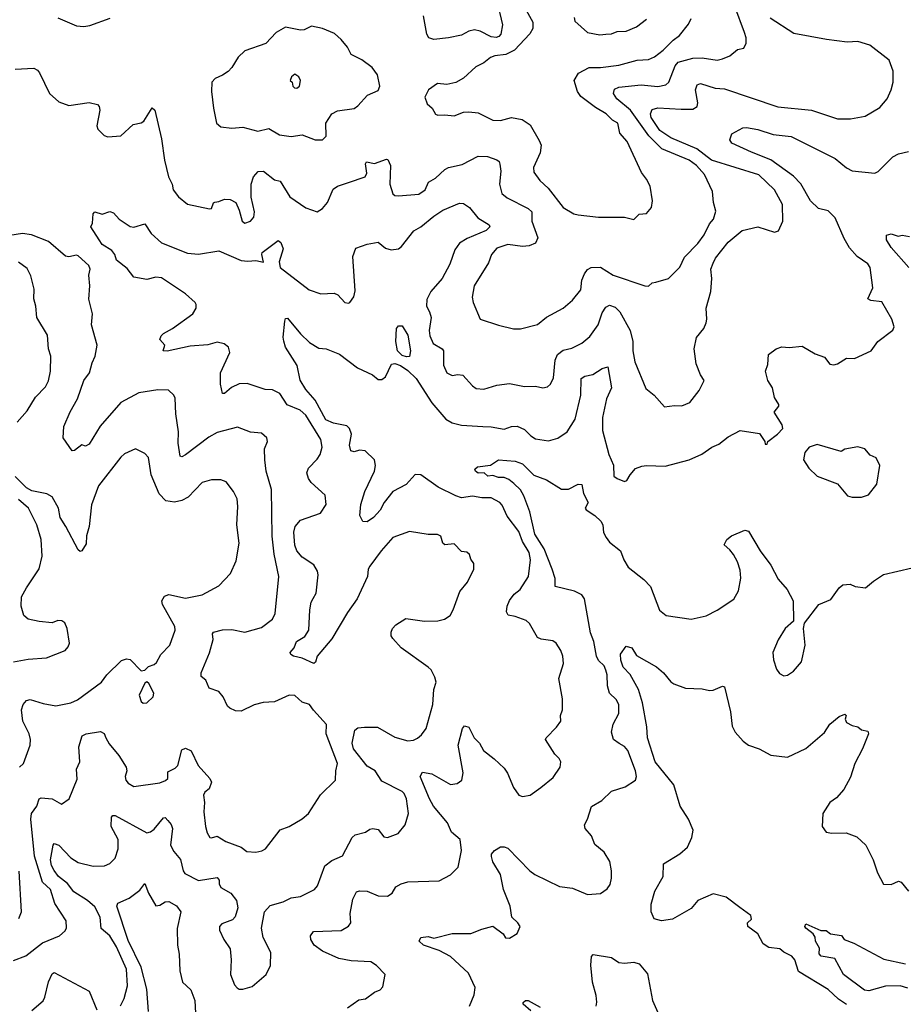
# Model space of a CAD drawing. Extents: x 2056909 to 2160450, y 827444 to 1016825.
# Tile 374 of 501: x 2077909 to 2082681, y 982005 to 987323. Entities that reach past the tile are written whole.
import ezdxf

# ---------------------------------------------------------------- set-up
doc = ezdxf.new("R2010")
doc.units = 0

msp = doc.modelspace()

# ---------------------------------------------------------------- linework, layer by layer
at = {"layer": '0CON10XD'}
for points in [[(2080486.6, 987425), (2080516.9, 987295), (2080506.7, 987245), (2080496.9, 987233.1), (2080482.2, 987227.8), (2080455, 987231.6), (2080395, 987262), (2080365, 987268.1), (2080335, 987261.8), (2080295, 987240.3), (2080225.3, 987224.7), (2080145, 987216), (2080118.9, 987225), (2080107.5, 987245), (2080090, 987345)], [(2077885, 987055.7), (2077985, 987062), (2078005, 987050), (2078015.5, 987035.5), (2078069.2, 986925), (2078120.3, 986880.3), (2078175, 986860), (2078285, 986876), (2078330, 986865), (2078338.8, 986855), (2078342, 986835), (2078325, 986750), (2078331.2, 986731.2), (2078365, 986697.5), (2078385, 986690), (2078455, 986696.7), (2078522.5, 986757.5), (2078565, 986765.8), (2078578.8, 986775), (2078625, 986847.5), (2078638.6, 986835), (2078675, 986680), (2078690.5, 986565), (2078711.8, 986475), (2078731.9, 986435), (2078738, 986405), (2078766.1, 986366.1), (2078815, 986326.7), (2078935, 986302), (2078945.7, 986304.3), (2078955.8, 986334.2), (2078962.1, 986337.9), (2078985, 986340.6), (2079015, 986354.4), (2079045, 986352.9), (2079076, 986335), (2079094, 986295), (2079110, 986235), (2079125, 986223.8), (2079155.8, 986234.2), (2079174.1, 986255.9), (2079177.5, 986285), (2079159.2, 986365), (2079159.2, 986435), (2079172.5, 986475), (2079196.8, 986503.2), (2079225, 986504.5), (2079285, 986458.5), (2079315, 986451.4), (2079367.1, 986367.1), (2079455, 986307.1), (2079515, 986285.7), (2079545, 986302.9), (2079571.9, 986335), (2079601.3, 986408.7), (2079625.7, 986424.3), (2079685, 986443.1), (2079775, 986473.8), (2079783.1, 986495), (2079775.8, 986544.2), (2079782.5, 986555), (2079825, 986547.1), (2079890.7, 986570.7), (2079897.5, 986567.5), (2079911.9, 986535), (2079908.9, 986435), (2079925, 986382.9), (2079935, 986374.4), (2079955, 986371.5), (2080065, 986381.1), (2080098.8, 986405), (2080116.7, 986445), (2080155, 986468), (2080205.3, 986514.7), (2080225, 986524.5), (2080298.9, 986541.1), (2080385, 986585.4), (2080435, 986584.5), (2080486.7, 986566.7), (2080497.8, 986557.8), (2080502.9, 986542.9), (2080507.3, 986505), (2080500, 986435), (2080513.6, 986383.6), (2080541, 986361), (2080655, 986303.8), (2080675.5, 986285), (2080675.4, 986235), (2080706.7, 986145), (2080694.3, 986115.7), (2080661.1, 986101.1), (2080625, 986098.2), (2080545, 986109.4), (2080485, 986090), (2080456.9, 986055), (2080440.4, 986009.6), (2080363.1, 985885), (2080352.5, 985825), (2080358, 985795), (2080396.2, 985706.2), (2080495, 985672.5), (2080575, 985654), (2080614.2, 985654.2), (2080705, 985677.5), (2080755, 985717.1), (2080843.8, 985765), (2080895, 985808), (2080939.2, 985865), (2080944.4, 985915.6), (2080959.2, 985950.8), (2080976.1, 985973.9), (2080995.9, 985984.1), (2081045, 985985.7), (2081115, 985942.9), (2081285, 985885.8), (2081305, 985884), (2081325, 985901.2), (2081344.1, 985905.9), (2081413.3, 985925), (2081474.3, 985985.7), (2081499.7, 986040.3), (2081572.2, 986115), (2081605, 986161.4), (2081635, 986220), (2081655.6, 986245), (2081668.3, 986288.3), (2081655.5, 986335), (2081650, 986395), (2081607.2, 986487.2), (2081564.6, 986535), (2081523.8, 986565), (2081377.6, 986625), (2081306, 986696), (2081207.9, 986835), (2081134.7, 986895), (2081116.2, 986925), (2081122.2, 986947.8), (2081145, 986958.9), (2081265, 986971.4), (2081355, 986962), (2081398.8, 986971.2), (2081415, 986985.7), (2081448.9, 987075), (2081465, 987093.2), (2081545, 987116.4), (2081595, 987118), (2081675, 987105.4), (2081705, 987111.5), (2081745, 987127.5), (2081785, 987162), (2081820.7, 987169.3), (2081833, 987197), (2081833.3, 987225), (2081824, 987255), (2081770.4, 987395)], [(2080643.5, 987375), (2080679.4, 987309.4), (2080679.6, 987275), (2080663.2, 987246.8), (2080581.9, 987158.1), (2080535, 987136), (2080475, 987128.5), (2080451.7, 987118.3), (2080415, 987090), (2080372.1, 987067.9), (2080305, 987008), (2080265, 986983.3), (2080215, 986972.5), (2080165, 986978), (2080116.7, 986945), (2080096.7, 986905), (2080109.3, 986869.3), (2080135.8, 986845.8), (2080155, 986812.5), (2080167, 986807), (2080205, 986810), (2080255, 986803.8), (2080305, 986823.1), (2080335, 986825.7), (2080385, 986820), (2080465, 986780), (2080505, 986779.1), (2080565, 986794.4), (2080623.5, 986783.5), (2080665.4, 986755.4), (2080715, 986671.2), (2080724.4, 986645), (2080720.5, 986605), (2080684.3, 986525), (2080685, 986500), (2080717.5, 986455), (2080763.4, 986413.4), (2080845, 986308), (2080902.5, 986275), (2080925, 986269.2), (2081035, 986255.8), (2081175, 986256), (2081225, 986244)], [(2078115, 987334.2), (2078215, 987290), (2078255, 987286), (2078287.9, 987292.1), (2078397.7, 987332.3)], [(2079493.1, 984196.9), (2079509.3, 984225), (2079520.9, 984325), (2079517.8, 984345), (2079497.8, 984377.8), (2079435, 984420), (2079405, 984454.4), (2079394.7, 984484.7), (2079389.5, 984555), (2079397.1, 984585), (2079425, 984619.1), (2079532.7, 984657.3), (2079564.2, 984705), (2079558.8, 984755), (2079482.7, 984822.7), (2079468.8, 984845), (2079460.5, 984875), (2079468.6, 984901.4), (2079515, 984949.4), (2079531.5, 984975), (2079542.7, 985015), (2079535.5, 985055), (2079455, 985187.7), (2079423.8, 985213.8), (2079352.7, 985242.7), (2079313.3, 985305), (2079275, 985323.1), (2079235, 985325.8), (2079137.7, 985357.7), (2079095, 985356), (2079053.1, 985336.9), (2079015, 985304.4), (2079005, 985304), (2078992.7, 985355), (2078994.4, 985415), (2079043.8, 985525), (2079037.5, 985555), (2079012.5, 985572.5), (2078975, 985580.6), (2078925, 985567.5), (2078829.5, 985560.5), (2078705, 985532.9), (2078683.3, 985535), (2078692.5, 985565), (2078666.7, 985595), (2078673.8, 985615), (2078685, 985628), (2078735, 985655.8), (2078844, 985735), (2078861.4, 985765), (2078862.5, 985785), (2078855.8, 985795), (2078805, 985842.7), (2078675, 985928.6), (2078645, 985932.9), (2078595, 985920.4), (2078525, 985932), (2078488.7, 985978.7), (2078432, 986025), (2078422.2, 986055), (2078405.9, 986075.9), (2078355, 986108.6), (2078337.5, 986135), (2078293.8, 986205), (2078302.5, 986225), (2078306.7, 986275), (2078315, 986285.6), (2078355, 986273.3), (2078395, 986287.5), (2078415, 986280), (2078446.1, 986246.1), (2078505, 986206.7), (2078525, 986203.3), (2078585, 986220), (2078618.7, 986168.7), (2078675, 986117.5), (2078815, 986061.3), (2078874, 986056), (2078985, 986074.2), (2079105, 986021.9), (2079141.8, 986018.2), (2079185, 986023.1), (2079225, 986014), (2079216.1, 986055), (2079219.3, 986065), (2079305, 986130.8), (2079319.5, 986119.5), (2079331.1, 986085), (2079311.2, 986015), (2079315.4, 985985.4), (2079472.9, 985865), (2079535, 985842.2), (2079606.9, 985846.9), (2079626.8, 985836.8), (2079665, 985796.2), (2079685, 985791.2), (2079692.5, 985795), (2079713.9, 985826.1), (2079720.7, 985859.3), (2079708.1, 986045), (2079725, 986090), (2079785, 986111.2), (2079845, 986120.8), (2079885, 986089.2), (2079915, 986080.8), (2079954.3, 986085.7), (2079971.7, 986098.3), (2080037.1, 986182.9), (2080075.8, 986204.2), (2080145, 986262.5), (2080195, 986295.3), (2080285, 986332.5), (2080305, 986330), (2080338.3, 986308.3), (2080383.2, 986253.2), (2080445, 986216), (2080447.5, 986205), (2080427.5, 986185), (2080325, 986142), (2080284.3, 986115.7), (2080259.4, 986080.6), (2080231.9, 986001.9), (2080191.3, 985925), (2080130, 985855), (2080108.3, 985811.7), (2080106.1, 985775), (2080123.1, 985745), (2080130.4, 985715), (2080120.7, 985645), (2080123.9, 985615), (2080141.9, 985575), (2080190.6, 985545), (2080197.3, 985535), (2080197.4, 985457.4), (2080215.6, 985415.6), (2080245, 985401.9), (2080275, 985407.5), (2080302.7, 985402.7), (2080355, 985345.7), (2080375, 985331.9), (2080415, 985326.9), (2080485, 985348.9), (2080555, 985357.3), (2080635, 985341.9), (2080695, 985344.3), (2080735, 985334.2), (2080759.1, 985340.9), (2080775.4, 985354.6), (2080791.2, 985388.8), (2080800.8, 985485), (2080813.8, 985515), (2080845, 985538), (2080890.4, 985549.6), (2080945, 985576.7), (2080988.2, 985611.8), (2081034, 985675), (2081055, 985739.2), (2081075, 985770.6), (2081095, 985781.9), (2081125, 985771.1), (2081150.8, 985745), (2081206.2, 985645), (2081219.6, 985585), (2081219.6, 985535), (2081231.1, 985475), (2081291.2, 985331.2), (2081335.7, 985295.7), (2081392.2, 985232.2), (2081445, 985240), (2081485, 985238), (2081527.5, 985255), (2081579.3, 985320.7), (2081606, 985375), (2081586.2, 985405), (2081561.9, 985465), (2081550.9, 985545), (2081563.7, 985606.3), (2081602.9, 985655), (2081615.6, 985685), (2081620, 985705), (2081615.5, 985765), (2081642.1, 985855), (2081646.5, 985925), (2081642.4, 985975), (2081655, 986008.6), (2081666.8, 986035), (2081735, 986122.1), (2081810.6, 986185), (2081895, 986204.5), (2081985, 986176), (2082007.3, 986182.7), (2082030, 986235), (2082028.6, 986325), (2081985.5, 986405), (2081901.4, 986485), (2081645, 986564.1), (2081566.6, 986626.6), (2081425.2, 986685.2), (2081366.1, 986725), (2081319.1, 986795), (2081316.1, 986815), (2081325, 986837.5), (2081355, 986848.1), (2081480.7, 986839.3), (2081545, 986840.4), (2081568.1, 986855), (2081571.8, 986875), (2081558.1, 986945), (2081568.5, 986971.5), (2081585, 986978.5), (2081665, 986953.6), (2081715, 986949.6), (2082003, 986853), (2082185, 986834.5), (2082325, 986787.5), (2082395, 986787.5), (2082475, 986802.9), (2082555, 986848.8), (2082594, 986895), (2082616, 986945), (2082625.8, 986985), (2082626, 987045), (2082603.8, 987105), (2082500, 987185), (2082435, 987205.7), (2082378.1, 987201.9), (2082265.5, 987215.5), (2082089.1, 987249.1), (2081961.7, 987331.7)], [(2080903.3, 987335), (2080907.5, 987315), (2080975, 987254), (2081042.1, 987242.1)], [(2081225, 986244), (2081255, 986272.5), (2081293.6, 986276.4), (2081321.7, 986308.3), (2081326.7, 986345), (2081313.8, 986425), (2081295, 986462.5), (2081267.3, 986497.3), (2081188.9, 986665), (2081150.8, 986710.8), (2081140, 986765), (2081110.5, 986780.5), (2081077.1, 986815), (2081018.6, 986848.6), (2080939.1, 986909.1), (2080921.5, 986935), (2080903.5, 986995), (2080927.1, 987035), (2080984, 987066), (2081045, 987064.7), (2081145, 987077.8), (2081243.3, 987105), (2081305, 987108.9), (2081337.7, 987122.3), (2081385, 987159.5), (2081437.4, 987212.6), (2081472.9, 987237.1), (2081520.2, 987299.8), (2081535, 987330)], [(2081042.1, 987242.1), (2081075, 987244.3), (2081105, 987247.5), (2081135, 987259.4), (2081185, 987261.1), (2081240, 987285), (2081295, 987326)], [(2079545, 986674), (2079563.8, 986695), (2079562.5, 986765), (2079595.5, 986814.5), (2079625, 986830.8), (2079715.5, 986844.5), (2079735, 986858), (2079786.7, 986915), (2079845, 986941.2), (2079853.8, 986965), (2079842, 987025), (2079812.5, 987065), (2079756.9, 987106.9), (2079700, 987135), (2079678.6, 987175), (2079645.8, 987215.8), (2079608.7, 987248.7), (2079544.4, 987275.6), (2079485, 987287.8), (2079445, 987269.1), (2079425, 987267.3), (2079345, 987282.9), (2079295, 987253.3), (2079238, 987195), (2079124.7, 987155.3), (2079088.3, 987121.7), (2079055, 987065.8), (2079035, 987044.4), (2079005, 987022.9), (2078964.5, 987005.5), (2078947.5, 986985), (2078944.2, 986935), (2078955.8, 986845), (2078972.5, 986765), (2078995, 986744.2), (2079055, 986737.1), (2079115, 986743.5), (2079195, 986720.4), (2079255, 986735.6), (2079311.3, 986701.3), (2079375, 986691.5), (2079435, 986700.6), (2079505, 986674.2), (2079545, 986674)], [(2079405, 986954), (2079420, 986965), (2079426.2, 986995), (2079416.7, 987015), (2079395, 987028.8), (2079376.7, 987015), (2079370, 986995), (2079380, 986985), (2079383.6, 986963.6), (2079392.5, 986955), (2079405, 986954)], [(2079423.2, 985376.8), (2079407.9, 985455), (2079344.5, 985554.5), (2079335, 985587.5), (2079331.7, 985608.3), (2079341.1, 985695), (2079345, 985708.8), (2079355, 985710.8), (2079425, 985626.7), (2079475, 985579.2), (2079525, 985548.8), (2079565, 985546), (2079636.8, 985516.8), (2079732.8, 985442.8), (2079814.2, 985404.2), (2079845, 985380), (2079865, 985380), (2079885, 985394), (2079917.5, 985462.5), (2079934.6, 985465.4), (2079965.8, 985455.8), (2080005, 985428.6), (2080050.3, 985385), (2080135, 985254.4), (2080210.8, 985165), (2080245, 985146.4), (2080295, 985133.1), (2080410, 985125), (2080455, 985124.5), (2080525, 985111.9), (2080565, 985126.5), (2080595, 985128.2), (2080635, 985110), (2080669.4, 985075), (2080695, 985059.1), (2080765, 985048.9), (2080815, 985063.1), (2080865, 985097.1), (2080908.4, 985165), (2080940, 985295), (2080940.8, 985385), (2080962, 985398), (2081003.8, 985406.2), (2081055, 985440), (2081085, 985447.5), (2081104.5, 985335), (2081078.2, 985275), (2081055.9, 985175), (2081057.1, 985105), (2081091.2, 984975), (2081116.1, 984916.1), (2081118.3, 984858.3), (2081135, 984844.2), (2081175, 984828.8), (2081188.8, 984835), (2081205.6, 984864.4), (2081235, 984898.8), (2081268.8, 984911.2), (2081295, 984915.7), (2081395, 984911.9), (2081525, 984946), (2081592.7, 984977.3), (2081646.7, 985015), (2081685, 985030), (2081735, 985070.8), (2081800, 985105), (2081905, 985087.5), (2081932.5, 985045), (2081935, 985030), (2081945, 985030), (2081950, 985045), (2082002.5, 985085), (2082030, 985115), (2082027.5, 985135), (2081983.6, 985203.6), (2082008.8, 985235), (2082008.8, 985245), (2081985, 985282.5), (2081974.3, 985335), (2081950, 985375), (2081936.2, 985425), (2081949.3, 985460.7), (2081952.5, 985515), (2081995, 985546.2), (2082025, 985556.2), (2082065, 985552), (2082135, 985560), (2082205, 985518.8), (2082255, 985500), (2082285, 985462.5), (2082305, 985459.2), (2082326.2, 985465), (2082375, 985494.3), (2082417, 985493), (2082506.7, 985535), (2082543.8, 985585), (2082624.1, 985645.9), (2082631.2, 985665), (2082618.8, 985705), (2082565, 985800), (2082506.2, 985806.2), (2082489.2, 985815), (2082515.6, 985875), (2082501.4, 985985), (2082488.6, 986005), (2082431.5, 986045), (2082391, 986091), (2082361.8, 986141.8), (2082313.8, 986253.8), (2082275, 986291.1), (2082223.7, 986303.7), (2082180, 986345), (2082127.5, 986437.5), (2082087.7, 986477.7), (2081965.5, 986565.5), (2081862.1, 986607.9), (2081755, 986656.2), (2081744.1, 986674.1), (2081755, 986706.2), (2081815, 986738.6), (2081835, 986741.9), (2081895, 986730.8), (2081977.6, 986702.4), (2082075, 986692.5), (2082313.7, 986573.7), (2082375, 986523.8), (2082405, 986506.9), (2082526.5, 986493.5), (2082545, 986504.2), (2082625, 986582), (2082655, 986598), (2082709.5, 986610.5)], [(2078375, 983443.3), (2078391.7, 983411.7), (2078445, 983348), (2078484.6, 983285), (2078487.7, 983265), (2078479.1, 983235), (2078482.5, 983215), (2078495, 983200), (2078525, 983181.9), (2078665, 983200.9), (2078697, 983213), (2078709.2, 983225), (2078709.8, 983260.2), (2078749.4, 983280.6), (2078762.7, 983295), (2078785, 983380), (2078805, 983388.8), (2078834.2, 983374.2), (2078873.1, 983295), (2078935.6, 983225), (2078944.4, 983205), (2078931.8, 983168.2), (2078909.3, 983150.7), (2078901.1, 983135), (2078907.3, 983095), (2078903.3, 983045), (2078913.3, 982965), (2078921.2, 982931.2), (2078936.4, 982906.4), (2078945, 982903.8), (2078975, 982913.8), (2079022.5, 982885), (2079104.4, 982854.4), (2079135, 982830), (2079185, 982826.2), (2079217, 982833), (2079235.7, 982844.3), (2079315, 982947.5), (2079365, 982965.7), (2079435, 983005.8), (2079468.6, 983035), (2079533.5, 983136.5), (2079614, 983215), (2079615.8, 983265), (2079625.6, 983305), (2079564.4, 983465.6), (2079565.5, 983515.5), (2079495, 983593.1), (2079475, 983624.3), (2079435, 983636.9), (2079395, 983672.5), (2079365, 983674), (2079285, 983639.2), (2079224.6, 983635.4), (2079175, 983622.2), (2079105, 983588.1), (2079075, 983590.6), (2079043.8, 983603.8), (2079031.4, 983615), (2079008.6, 983665), (2078985, 983693.8), (2078932.2, 983712.2), (2078914.3, 983755), (2078890, 983775), (2078890, 983795), (2078935, 983902.5), (2078954.3, 983975), (2078950.8, 984005), (2078955.8, 984014.2), (2079005, 984027.3), (2079055, 984028.6), (2079125, 984014.3), (2079215, 984040), (2079273.8, 984085), (2079289.2, 984115), (2079307.8, 984315), (2079284.2, 984435.8), (2079273.1, 984533.1), (2079268.9, 984785), (2079240.5, 984885), (2079232.2, 984945), (2079231.9, 985005), (2079248.1, 985045), (2079244.5, 985064.5), (2079215, 985089.4), (2079155.5, 985095.5), (2079085, 985121.5), (2078975, 985093.8), (2078931.3, 985068.7), (2078805, 984972.2), (2078785, 984962), (2078775.8, 984965.8), (2078765.6, 985035), (2078766.6, 985096.6), (2078752.2, 985195), (2078748.8, 985278.8), (2078741.2, 985295), (2078713, 985323), (2078655, 985323.3), (2078552.8, 985307.2), (2078455, 985255.7), (2078343, 985127), (2078285, 985031.1), (2078265, 985020), (2078245, 985026.2), (2078205, 984996.7), (2078192.5, 984995), (2078144, 985065), (2078148, 985125), (2078182.2, 985205), (2078220.5, 985275), (2078255.8, 985375), (2078285.7, 985415), (2078300.7, 985469.3), (2078316.8, 985505), (2078327.6, 985565), (2078297.3, 985675), (2078301.5, 985735), (2078283.2, 985813.2), (2078288, 985885), (2078283, 985943), (2078289.2, 985975), (2078282.5, 985995), (2078225, 986047.5), (2078215, 986050.8), (2078175, 986041.9), (2078155.6, 986045.6), (2078064.4, 986125), (2077972, 986162), (2077925, 986167.8), (2077785, 986146.5)], [(2082711.4, 985985), (2082615, 986092), (2082590, 986135), (2082590, 986160), (2082615, 986166.2), (2082653.8, 986153.8), (2082675, 986158.8), (2082715, 986152)], [(2077895, 985149.2), (2077949.1, 985210.9), (2077994.4, 985285), (2078049.1, 985340.9), (2078065, 985373.3), (2078075.4, 985425), (2078077.8, 985505), (2078064.3, 985545), (2078058.8, 985618.8), (2078000.8, 985715), (2077996.9, 985775), (2077985.9, 985815.9), (2077986.9, 985866.9), (2077969.5, 985939.5), (2077948.6, 985978.6), (2077903, 986013)], [(2079997.9, 985502.1), (2079975, 985508.7), (2079949.6, 985535), (2079940, 985585), (2079944.6, 985655), (2079955, 985669.2), (2079975, 985668.8), (2080005, 985620), (2080020, 985535), (2080015, 985504.3), (2079997.9, 985502.1)], [(2079678.8, 981985), (2079740.5, 982029.5), (2079776.1, 982033.9), (2079825, 982070), (2079855, 982083.3), (2079870.7, 982099.3), (2079882.5, 982165), (2079836.7, 982215), (2079805, 982234.2), (2079699.2, 982239.2), (2079632.4, 982252.4), (2079545, 982291.2), (2079499.2, 982325), (2079482, 982355), (2079480, 982375), (2079495, 982398), (2079645, 982403.8), (2079685, 982426), (2079696.7, 982445), (2079693.6, 982495), (2079708.1, 982571.9), (2079727.9, 982612.1), (2079745, 982618.5), (2079785, 982616.7), (2079845, 982591.1), (2079895, 982589.2), (2079921.2, 982605), (2079940.5, 982639.5), (2079970, 982655), (2080005, 982665.5), (2080175, 982672), (2080235, 982704.2), (2080277.1, 982745), (2080294.4, 982835), (2080287.5, 982895), (2080240.5, 982935), (2080219.6, 982985), (2080144.7, 983075), (2080123.1, 983115), (2080072.5, 983235), (2080085, 983258.8), (2080135, 983250), (2080235, 983192.9), (2080272.3, 983197.7), (2080296.2, 983215), (2080304.2, 983255.8), (2080276.7, 983405), (2080300, 983495), (2080311.7, 983508.3), (2080335, 983502.5), (2080364.2, 983445), (2080391.4, 983415), (2080413.1, 983375), (2080471.3, 983331.3), (2080525, 983280.8), (2080543.1, 983253.1), (2080575.7, 983175), (2080604.5, 983134.5), (2080625, 983127.1), (2080665, 983134.2), (2080724, 983175), (2080790.6, 983229.4), (2080828, 983285), (2080831.2, 983315), (2080822.7, 983332.7), (2080800, 983355), (2080749.2, 983435), (2080752, 983445), (2080808.3, 983501.7), (2080832.2, 983535), (2080830.6, 983565), (2080840, 983595), (2080840.6, 983655), (2080821.1, 983765), (2080845.6, 983845), (2080842.5, 983885), (2080831.9, 983915), (2080806.2, 983956.2), (2080788.3, 983968.3), (2080725, 983977.5), (2080705, 983986), (2080662.1, 984062.1), (2080645, 984077.1), (2080585, 984100), (2080547.3, 984107.3), (2080537.5, 984125), (2080541.1, 984155), (2080554.7, 984185.3), (2080580.3, 984219.7), (2080611.9, 984245), (2080656.5, 984315), (2080668.2, 984405), (2080661.1, 984445), (2080624.3, 984504.3), (2080605, 984558.6), (2080541.9, 984641.9), (2080515, 984701.2), (2080502, 984715), (2080455, 984740), (2080405, 984739.7), (2080355, 984749.4), (2080295, 984741.3), (2080265, 984751.1), (2080168.8, 984798.8), (2080075, 984864.6), (2080045, 984867.3), (2079997, 984813), (2079925, 984774.6), (2079877.3, 984715), (2079855, 984674), (2079820, 984635), (2079785, 984610), (2079762.7, 984612.7), (2079745.8, 984645), (2079751.4, 984705), (2079772.2, 984775), (2079825.3, 984885), (2079830, 984915), (2079825.5, 984945), (2079775, 984994.6), (2079745, 984998.2), (2079715, 984988.5), (2079697.5, 984995), (2079690.5, 985025), (2079701.8, 985085), (2079690.9, 985115), (2079675, 985128.9), (2079603.1, 985143.1), (2079562, 985162), (2079505, 985267.3), (2079453.8, 985325), (2079423.2, 985376.8)], [(2082455, 984744.3), (2082493, 984757), (2082538.8, 984815), (2082554, 984915), (2082535, 984956.7), (2082501.7, 984971.7), (2082473.3, 985005), (2082435, 985015.8), (2082365, 985003.3), (2082345, 984990), (2082215, 985028.8), (2082172.5, 985015), (2082150, 984985), (2082142.5, 984945), (2082170.7, 984900.7), (2082215, 984856.7), (2082325.8, 984815.8), (2082380.5, 984750.5), (2082405, 984744.3), (2082455, 984744.3)], [(2077908, 983285), (2077929.2, 983305), (2077966, 983405), (2077967.5, 983435), (2077960.8, 983465), (2077926.7, 983535), (2077919.4, 983595), (2077928.6, 983625), (2077945, 983645.8), (2077965, 983650.6), (2078035, 983628.9), (2078105, 983616.7), (2078185, 983633.5), (2078220.4, 983649.6), (2078351.2, 983745), (2078380, 983785), (2078458.7, 983861.3), (2078485, 983870), (2078506.4, 983866.4), (2078565, 983806.7), (2078585, 983810), (2078605, 983830), (2078635, 983840), (2078648.3, 983851.7), (2078671.1, 983895), (2078719.5, 983945), (2078748.5, 984025), (2078746.4, 984045), (2078680, 984165), (2078675.8, 984185), (2078690.9, 984209.1), (2078715, 984217.5), (2078805, 984198.7), (2078895, 984216.1), (2078984.3, 984265), (2079047.4, 984332.6), (2079078.9, 984401.1), (2079094.6, 984495), (2079082.1, 984595), (2079086.3, 984693.7), (2079083.1, 984735), (2079062.9, 984775), (2079025, 984827.1), (2078995, 984836.9), (2078945, 984837.1), (2078895, 984822.5), (2078818.6, 984745), (2078785, 984726.2), (2078745, 984716.4), (2078697.5, 984725), (2078662.9, 984762.9), (2078619.5, 984865), (2078605, 984958.8), (2078585, 984980), (2078535, 985006), (2078475, 984977.5), (2078455, 984960.8), (2078334.6, 984805), (2078297.6, 984702.4), (2078284.5, 984585), (2078269.1, 984535), (2078268.3, 984491.7), (2078245, 984453.8), (2078235, 984451.2), (2078225, 984460), (2078158.6, 984585), (2078127.5, 984635), (2078118.9, 984685), (2078085, 984745.7), (2078055, 984762.5), (2077975, 984779.2), (2077945, 984794.7), (2077885, 984855.4)], [(2080338.6, 981995), (2080363.2, 982055), (2080369.6, 982095), (2080332.9, 982172.9), (2080235, 982263.3), (2080175, 982294.7), (2080090, 982325), (2080066.2, 982345), (2080075, 982366), (2080115, 982370.8), (2080145, 982362.5), (2080245, 982387.9), (2080345, 982386.5), (2080405, 982410.6), (2080465, 982426), (2080520, 982385), (2080533, 982363), (2080555, 982362.5), (2080595, 982387.5), (2080612.5, 982425), (2080600, 982445), (2080566.1, 982476.1), (2080557.1, 982535), (2080521.5, 982625), (2080505.6, 982705), (2080464.6, 982775), (2080456.2, 982803.8), (2080456.2, 982815), (2080472.5, 982835), (2080505, 982856.2), (2080525, 982856), (2080545, 982847.5), (2080664.2, 982725), (2080690.8, 982705), (2080825, 982641.9), (2080895, 982631.4), (2080975, 982598), (2081045, 982604), (2081082, 982628), (2081097.6, 982652.4), (2081104.7, 982685.3), (2081105.3, 982725), (2081096.3, 982776.3), (2081065, 982827.1), (2081015, 982868.8), (2080998, 982915), (2080963.3, 982955), (2080958.8, 982975), (2080976, 983005), (2080997.3, 983072.7), (2081053.3, 983105), (2081105, 983156.7), (2081179.8, 983180.2), (2081234.3, 983215.7), (2081240, 983235), (2081235.5, 983265), (2081193.3, 983375), (2081175, 983396.5), (2081145.8, 983414.2), (2081115.7, 983435.7), (2081105.2, 983475), (2081115, 983518), (2081144.5, 983575.5), (2081144.5, 983625), (2081130.9, 983650.9), (2081094.6, 983685), (2081082.8, 983725), (2081081.2, 983785), (2081075, 983808.8), (2081065, 983833.8), (2081035, 983861.2), (2081025, 983886), (2081009.3, 983965), (2080991.9, 984011.9), (2080959.7, 984195), (2080945, 984216.1), (2080905, 984235.9), (2080801.7, 984261.7), (2080800.9, 984305), (2080785.6, 984355), (2080740.8, 984465), (2080690.7, 984545), (2080664.8, 984665), (2080631.5, 984751.5), (2080613, 984783), (2080577.1, 984817.1), (2080549.9, 984839.9), (2080525, 984850.3), (2080495, 984850.7), (2080465, 984861.1), (2080436.7, 984856.7), (2080416.7, 984875), (2080385, 984873.3), (2080370, 984885), (2080366.7, 984895), (2080381.9, 984908.1), (2080452.3, 984917.7), (2080495, 984946.5), (2080585, 984937.9), (2080624.6, 984924.6), (2080685, 984862.5), (2080755, 984837.1), (2080835, 984788.2), (2080873, 984787), (2080925, 984814), (2080945, 984813.3), (2080954.2, 984764.2), (2080978.9, 984715), (2080963.1, 984685), (2080968, 984675), (2081015.7, 984645.7), (2081047.7, 984615), (2081057.5, 984595), (2081062.6, 984552.6), (2081076, 984526), (2081095, 984500.6), (2081154.4, 984455), (2081172.2, 984405), (2081195, 984365.7), (2081279.1, 984299.1), (2081315, 984261.2), (2081364.2, 984134.2), (2081400, 984105), (2081535, 984085.8), (2081616.8, 984103.2), (2081676.6, 984133.4), (2081765, 984193.8), (2081791.7, 984238.3), (2081803, 984307), (2081799.3, 984349.3), (2081785.6, 984395), (2081763.6, 984433.6), (2081745, 984460), (2081713.6, 984486.4), (2081727.5, 984515), (2081752.5, 984535), (2081825, 984566), (2081845, 984561.2), (2081907.5, 984455), (2081966.2, 984376.2), (2082005, 984301.2), (2082054.3, 984245), (2082087.1, 984185), (2082087.5, 984075), (2082043.8, 984035), (2082005.8, 983974.2), (2081976.2, 983905), (2081980, 983865), (2081996.7, 983815), (2082012.3, 983792.3), (2082035, 983778.8), (2082055, 983783.3), (2082087.5, 983805), (2082131.2, 983855), (2082151.2, 983945), (2082142, 984035), (2082146.7, 984063.3), (2082225, 984163.8), (2082288.8, 984191.2), (2082335, 984253.8), (2082355, 984271.2), (2082393.3, 984273.3), (2082420.7, 984260.7), (2082476.4, 984253.6), (2082519.3, 984290.7), (2082574, 984326), (2082728.3, 984361.7)], [(2077875, 983854.4), (2077955, 983869.4), (2078053, 983877), (2078154.1, 983915.9), (2078171.2, 983935), (2078178, 983955), (2078166, 984035), (2078152, 984065), (2078137, 984077), (2078115, 984077.1), (2078085, 984065.8), (2078015, 984072.5), (2077955, 984085.6), (2077931.4, 984105), (2077916.7, 984155), (2077919.5, 984205), (2077945.5, 984255), (2078015, 984357.5), (2078031.3, 984425), (2078025.9, 984515), (2078002.5, 984595), (2077957.3, 984685), (2077902.3, 984732.3)], [(2078453.8, 981996.2), (2078473.4, 982036.6), (2078491.8, 982105), (2078486.2, 982195), (2078432.7, 982315), (2078395, 982374.4), (2078348.8, 982415), (2078343.5, 982475), (2078315, 982530.7), (2078275, 982565.8), (2078201.7, 982611.7), (2078166.4, 982656.4), (2078118.2, 982695), (2078095, 982727.3), (2078081.2, 982755), (2078075.3, 982784.7), (2078090, 982865), (2078095, 982873.8), (2078120, 982865), (2078185.5, 982795), (2078225, 982770.6), (2078305, 982750), (2078367.9, 982752.1), (2078395.4, 982764.6), (2078425, 982794.2), (2078441.2, 982845), (2078441.5, 982895), (2078402.5, 982965), (2078404.2, 983015), (2078412.5, 983025), (2078425, 983023.8), (2078595, 982931.1), (2078615, 982935.6), (2078635, 982950.5), (2078685, 983011.2), (2078695, 983013.8), (2078708.3, 982998.3), (2078726.6, 982976.6), (2078734.4, 982955), (2078723.8, 982865), (2078740.6, 982830.6), (2078777, 982787), (2078792.3, 982725), (2078801.1, 982711.1), (2078875, 982673.8), (2078975, 982689.2), (2078985.6, 982675.6), (2078986.1, 982655), (2078995, 982635.6), (2079050, 982605), (2079080, 982565), (2079087.8, 982525), (2079073.4, 982476.6), (2079058.3, 982461.7), (2079000.9, 982439.1), (2078988.8, 982425), (2078988.8, 982405), (2079011.2, 982355), (2079046, 982305), (2079050.8, 982245), (2079047.5, 982165), (2079069.3, 982109.3), (2079083.6, 982093.6), (2079095, 982086.7), (2079115, 982086.2), (2079165, 982101.2), (2079240, 982165), (2079264, 982215), (2079265.7, 982285), (2079224.2, 982365), (2079214.4, 982415.6), (2079230.6, 982505), (2079261.4, 982538.6), (2079332.4, 982557.6), (2079375, 982579.1), (2079425, 982586.7), (2079501.2, 982625), (2079517.5, 982645), (2079556.9, 982753.1), (2079595, 982780.8), (2079652.7, 982807.3), (2079704, 982905), (2079720.3, 982919.7), (2079775.7, 982934.3), (2079799.2, 982950.8), (2079815.7, 982954.3), (2079845, 982948.1), (2079875, 982908.8), (2079895, 982905.8), (2079953, 982927), (2079991.4, 982975), (2080008.1, 983035), (2079998.5, 983115), (2079985, 983144), (2079974, 983155), (2079865, 983209.6), (2079828.5, 983265), (2079785, 983291.5), (2079711.1, 983385), (2079704.6, 983415.4), (2079719.2, 983485), (2079735, 983498.1), (2079771.3, 983501.3), (2079841.9, 983501.9), (2079935, 983448.2), (2080005, 983427.8), (2080035, 983431.9), (2080057.6, 983442.4), (2080079.7, 983460.3), (2080105, 983493.8), (2080140.4, 983625), (2080145.6, 983705), (2080157.8, 983745), (2080151.4, 983771.4), (2080130.8, 983810.8), (2080115.9, 983825.9), (2079969.5, 983929.5), (2079925, 983980), (2079916, 983995), (2079914.5, 984015.5), (2079922, 984035), (2079941.2, 984055), (2079995, 984089.5), (2080095, 984074.4), (2080167, 984077), (2080203.3, 984085), (2080234, 984105), (2080250.8, 984135), (2080286.2, 984235), (2080326.7, 984285), (2080362.5, 984355), (2080362.5, 984385), (2080345, 984410), (2080337.5, 984435), (2080323.3, 984446.7), (2080295, 984450), (2080255, 984491.2), (2080205, 984486.2), (2080193.8, 984495), (2080184, 984534), (2080165, 984542), (2080115, 984542), (2080015, 984558.6), (2079925, 984526.9), (2079861.9, 984455), (2079799.4, 984370.6), (2079791.1, 984355), (2079787.5, 984315), (2079732.3, 984195), (2079679.6, 984120.4), (2079595, 983978.6), (2079515.7, 983885), (2079507.2, 983852.8), (2079497.5, 983845), (2079435, 983874.2), (2079387.5, 983885), (2079372.5, 983895), (2079370, 983905), (2079390.6, 983929.4), (2079404.6, 983965), (2079449.4, 983990.6), (2079470, 984025), (2079476.8, 984135), (2079483.3, 984176.7), (2079493.1, 984196.9)], [(2082375, 982004), (2082331.7, 982031.7), (2082275, 982084.3), (2082115, 982182), (2082095.6, 982245), (2082078.6, 982265), (2082035.6, 982285.6), (2082014.2, 982304.2), (2081955, 982312.2), (2081925, 982330.8), (2081894.7, 982384.7), (2081842.2, 982425), (2081840, 982445), (2081861.1, 982465), (2081857.1, 982485), (2081797.6, 982527.6), (2081725, 982583.8), (2081655, 982601.5), (2081572, 982565), (2081535, 982521.4), (2081435, 982464.3), (2081375, 982456.2), (2081336.4, 982466.4), (2081320, 982505), (2081320, 982545), (2081340, 982615), (2081384, 982695), (2081386.1, 982763.9), (2081475, 982818), (2081515, 982854), (2081538.1, 982905), (2081545.6, 982945), (2081521.4, 983005), (2081475.7, 983075.7), (2081441, 983191), (2081341.3, 983315), (2081299.1, 983445), (2081296, 983504), (2081273.1, 983633.1), (2081251.5, 983705), (2081206, 983786), (2081167.8, 983825), (2081155, 983863.3), (2081153.6, 983896.4), (2081185, 983940), (2081215, 983930), (2081239.5, 983889.5), (2081347.4, 983827.4), (2081385.5, 983795.5), (2081425, 983746.2), (2081442.5, 983735), (2081505, 983712.5), (2081595, 983708.8), (2081635, 983700), (2081655, 983701.2), (2081705, 983722.5), (2081715, 983720), (2081747.5, 983585), (2081757, 983507), (2081773.8, 983475), (2081816.4, 983426.4), (2081845, 983404), (2081902.5, 983385), (2081965, 983350), (2082055, 983338.8), (2082155, 983386), (2082255, 983473.8), (2082285, 983517.5), (2082335, 983560), (2082365, 983572.5), (2082372.5, 983565), (2082366.2, 983545), (2082375, 983526.7), (2082405, 983510), (2082435, 983503.3), (2082455, 983487.5), (2082489.3, 983479.3), (2082492.5, 983465), (2082460, 983385), (2082419.2, 983305), (2082395, 983232.5), (2082359.2, 983165), (2082320.9, 983119.1), (2082285, 983094.2), (2082246.9, 983035), (2082243.1, 982965), (2082265, 982934.3), (2082295, 982928.9), (2082371.7, 982931.7), (2082430, 982910), (2082479.2, 982865), (2082517.5, 982785), (2082541.4, 982715), (2082574.1, 982654.1), (2082615, 982652.5), (2082655, 982670), (2082670, 982665), (2082710, 982615)], [(2078575, 983632), (2078595, 983632.5), (2078630, 983665), (2078634.3, 983685), (2078607.3, 983737.3), (2078595, 983747.5), (2078585, 983740), (2078554.4, 983675), (2078565, 983641.2), (2078575, 983632)], [(2077875, 982240.9), (2077942.8, 982267.2), (2078032.7, 982337.3), (2078123.8, 982375), (2078155, 982401.2), (2078162.3, 982417.7), (2078159.2, 982455), (2078099.4, 982549.4), (2078074.8, 982624.8), (2078032.5, 982665), (2077988.7, 982805), (2077968.8, 983005), (2077973.2, 983035), (2078002.1, 983075), (2078014.4, 983115), (2078025, 983120.4), (2078085, 983114.4), (2078135, 983086.2), (2078176, 983115), (2078219.7, 983220.3), (2078216.7, 983275), (2078234.5, 983315), (2078229.1, 983395), (2078245.8, 983454.2), (2078267.5, 983465), (2078345, 983477.5), (2078365, 983466.7), (2078375, 983443.3)], [(2077905, 982468.8), (2077919.5, 982505), (2077905.5, 982724.5)], [(2078603.9, 981965), (2078595, 982085.8), (2078564.2, 982205), (2078495, 982350), (2078433.1, 982535), (2078439.7, 982550.3), (2078501.1, 982578.9), (2078557.9, 982622.1), (2078585, 982657.5), (2078604.4, 982604.4), (2078645, 982536.7), (2078665, 982540), (2078695, 982557.5), (2078715, 982559.4), (2078755, 982535.7), (2078779.2, 982505), (2078760.3, 982415), (2078760.8, 982325), (2078769.4, 982275), (2078773.3, 982185), (2078788.9, 982125), (2078832.6, 982082.6), (2078854.4, 982025.6), (2078857.6, 981957.6)], [(2082705, 982091.1), (2082665, 982104.7), (2082585, 982103.2), (2082495, 982077.6), (2082471.4, 982081.4), (2082358.1, 982165), (2082312.1, 982252.1), (2082236.7, 982265), (2082226.9, 982276.9), (2082228.3, 982308.3), (2082207.5, 982345), (2082205, 982367.5), (2082193.8, 982385), (2082155, 982416.2), (2082150, 982425), (2082155, 982440), (2082235, 982402.5), (2082265, 982403.3), (2082287.5, 982385), (2082346.4, 982376.4), (2082362.5, 982355), (2082414.3, 982334.3), (2082575, 982249.4), (2082692.6, 982222.6)], [(2081022, 981995), (2081025.8, 982015.8), (2081023, 982053), (2081002.5, 982125), (2080994.1, 982215.9), (2080996.7, 982263.3), (2081007, 982273), (2081105, 982256.7), (2081145, 982230), (2081175, 982226.7), (2081225, 982232), (2081255, 982223.8), (2081298.7, 982168.7), (2081326.5, 982025), (2081362.3, 981945)], [(2077975, 981971.2), (2078035, 982023.8), (2078045, 982043.3), (2078065, 982126.7), (2078085, 982168.8), (2078095, 982175.8), (2078285, 982075.6), (2078325, 981974.2)], [(2080670.2, 981970.2), (2080628.8, 982005), (2080627.5, 982015), (2080640, 982025), (2080655, 982026), (2080719.7, 981989.7)]]:
    msp.add_lwpolyline(points, dxfattribs=at)

doc.saveas('drawing.dxf')
